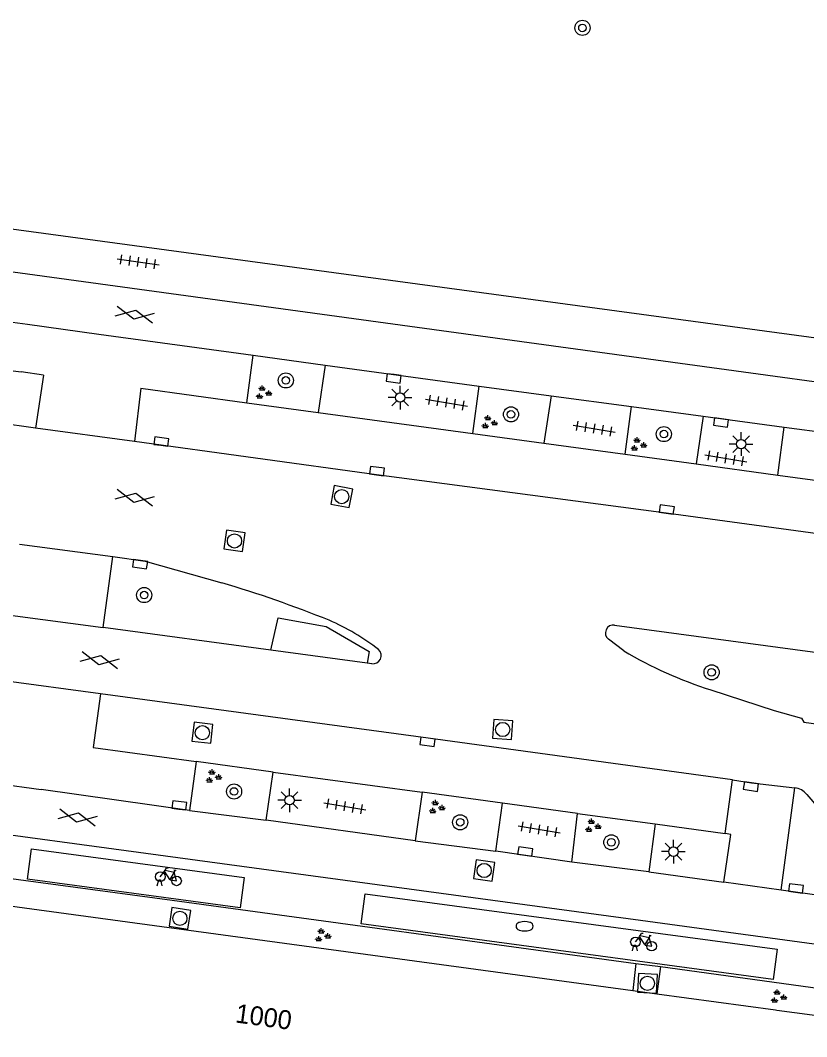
# Model space of a CAD drawing. Extents: x 132998 to 136004, y 396998 to 398512.
# Drawn here: x 134088.3 to 134129.9, y 397020.3 to 397074 of the extents above; entities that cross this region are included whole.
import ezdxf

# ---------------------------------------------------------------- set-up
doc = ezdxf.new("R2010")
doc.units = 0
for name, color, linetype in [('gg-anno-huisnummerreeks BGT', 7, 'Continuous'), ('gg-bbg-hoofdgebouw', 7, 'Continuous'), ('gg-knt-verharding', 7, 'Continuous'), ('gg-knt-verharding nz', 7, 'Continuous'), ('gt-grn-groengrens', 7, 'Continuous'), ('gt-symb-boom', 7, 'Continuous'), ('gt-symb-brandkraan', 7, 'Continuous'), ('gt-symb-fietsenrek', 7, 'Continuous'), ('gt-symb-gesloten verharding', 7, 'Continuous'), ('gt-symb-groenvak', 7, 'Continuous'), ('gt-symb-kolk', 7, 'Continuous'), ('gt-symb-lichtmast', 7, 'Continuous'), ('gt-symb-rioolschacht', 7, 'Continuous'), ('gt-symb-tegel verharding', 7, 'Continuous')]:
    doc.layers.add(name, color=color, linetype=linetype)

# ---------------------------------------------------------------- blocks, each defined once
blk = doc.blocks.new('gt0-TEG1')
at = {"layer": 'gt-symb-tegel verharding'}
for p, q in [((-1.125, 0), (1.125, 0)), ((-0.9, -0.25), (-0.9, 0.25)), ((-0.45, -0.25), (-0.45, 0.25)), ((0, -0.25), (0, 0.25)), ((0.45, -0.25), (0.45, 0.25)), ((0.9, -0.25), (0.9, 0.25))]:
    blk.add_line(p, q, dxfattribs=at)
blk = doc.blocks.new('gt0-BOOM')
at = {"layer": 'gt-symb-boom'}
for radius in [0.4, 0.2]:
    blk.add_circle((0, 0), radius, dxfattribs=at)
blk = doc.blocks.new('gt0-KOLK')
at = {"layer": 'gt-symb-kolk'}
blk.add_lwpolyline([(0, 0), (0.375, 0), (0.375, 0.4), (-0.375, 0.4), (-0.375, 0), (0, 0)], dxfattribs=at)
blk = doc.blocks.new('gt0-GESVH1')
at = {"layer": 'gt-symb-gesloten verharding'}
for p, q in [((-0.992, -0.261), (0.008, 0.239)), ((0.008, -0.261), (-0.992, 0.239)), ((0.008, 0.239), (1.008, -0.261)), ((1.008, 0.239), (0.008, -0.261))]:
    blk.add_line(p, q, dxfattribs=at)
blk = doc.blocks.new('gt0-GRVAK')
at = {"layer": 'gt-symb-groenvak'}
for p, q in [((-0.11, 0.189), (-0.228, 0.24)), ((-0.182, 0.153), (0.088, 0.153)), ((-0.091, 0.211), (-0.156, 0.322)), ((-0.047, 0.214), (-0.047, 0.393)), ((-0.004, 0.211), (0.061, 0.322)), ((0.015, 0.189), (0.133, 0.24)), ((0.262, -0.052), (0.197, 0.059)), ((0.305, -0.049), (0.305, 0.13)), ((0.349, -0.052), (0.414, 0.059)), ((-0.245, -0.228), (-0.363, -0.177)), ((-0.318, -0.264), (-0.047, -0.264)), ((-0.226, -0.206), (-0.291, -0.095)), ((-0.183, -0.203), (-0.183, -0.024)), ((-0.139, -0.206), (-0.074, -0.095)), ((-0.12, -0.228), (-0.002, -0.177)), ((0.243, -0.074), (0.125, -0.023)), ((0.17, -0.11), (0.441, -0.11)), ((0.368, -0.074), (0.486, -0.023))]:
    blk.add_line(p, q, dxfattribs=at)
blk = doc.blocks.new('gt0-LMAST')
at = {"layer": 'gt-symb-lichtmast'}
for p, q in [((-0.005, 0.246), (-0.005, 0.621)), ((-0.182, 0.173), (-0.447, 0.438)), ((0.172, 0.173), (0.437, 0.438)), ((-0.255, -0.004), (-0.63, -0.004)), ((-0.182, -0.181), (-0.447, -0.446)), ((-0.005, -0.254), (-0.005, -0.629)), ((0.437, -0.446), (0.172, -0.181)), ((0.245, -0.004), (0.62, -0.004))]:
    blk.add_line(p, q, dxfattribs=at)
blk.add_circle((-0.005, -0.004), 0.25, dxfattribs=at)
blk = doc.blocks.new('gt0-RS')
at = {"layer": 'gt-symb-rioolschacht'}
blk.add_lwpolyline([(-0.5, -0.5), (0.5, -0.5), (0.5, 0.5), (-0.5, 0.5)], close=True, dxfattribs=at)
blk.add_circle((0, 0), 0.375, dxfattribs=at)
blk = doc.blocks.new('gt0-FREK')
at = {"layer": 'gt-symb-fietsenrek'}
for p, q in [((0.259, 0.762), (0.294, 0.823)), ((0.54, 0.335), (0.259, 0.762)), ((0.294, 0.823), (0.767, 0.714)), ((0.767, 0.714), (0.54, 0.335)), ((0.757, 0.841), (0.866, 0.816)), ((0.767, 0.714), (0.84, 0.822)), ((0.895, 0.252), (0.767, 0.714))]:
    blk.add_line(p, q, dxfattribs=at)
for points in [[(0.036, 0.476), (0.228, 0.708), (0.259, 0.762)], [(0.294, 0.823), (0.36, 0.937), (0.452, 0.935)], [(-0.124, 0), (-0.047, 0.312), (0.053, 0.312), (0.12, 0)], [(0.54, 0.335), (0.555, 0.305), (0.895, 0.252)]]:
    blk.add_lwpolyline(points, dxfattribs=at)
for centre in [(0.036, 0.476), (0.895, 0.252)]:
    blk.add_circle(centre, 0.252, dxfattribs=at)
blk = doc.blocks.new('gt0-BR')
at = {"layer": 'gt-symb-brandkraan'}
for centre, radius, start, end in [((-0.244, 0), 0.206, 107.5669, 252.4331), ((0.599, -2.664), 3, 106.892, 107.5669), ((0, -0.691), 0.938, 73.108, 106.892), ((-0.599, -2.664), 3, 72.4331, 73.108), ((0.244, 0), 0.206, 287.567, 72.4331), ((0.599, 2.664), 3, 252.4331, 253.108), ((0, 0.691), 0.938, 253.108, 286.8921), ((-0.599, 2.664), 3, 286.8921, 287.567)]:
    blk.add_arc(centre, radius, start, end, dxfattribs=at)

msp = doc.modelspace()

# ---------------------------------------------------------------- linework, layer by layer
at = {"layer": 'gg-bbg-hoofdgebouw'}
for p, q in [((134082.91, 397027.837), (134120.692, 397022.702)), ((134120.692, 397022.702), (134121.971, 397022.528)), ((134121.971, 397022.528), (134128.238, 397021.676)), ((134128.238, 397021.676), (134128.306, 397021.667)), ((134128.306, 397021.667), (134133.755, 397020.932))]:
    msp.add_line(p, q, dxfattribs=at)
at = {"layer": 'gg-knt-verharding'}
for p, q in [((134080.563, 397059.02), (134088.713, 397057.897)), ((134089.135, 397052.41), (134043.911, 397058.605)), ((134088.713, 397057.897), (134092.483, 397057.379)), ((134092.483, 397057.379), (134100.642, 397056.258)), ((134080.162, 397056.494), (134088.372, 397055.376)), ((134100.305, 397053.752), (134100.642, 397056.258)), ((134100.642, 397056.258), (134104.447, 397055.735)), ((134104.447, 397055.735), (134104.069, 397053.24)), ((134104.447, 397055.735), (134112.576, 397054.63)), ((134089.564, 397055.214), (134088.372, 397055.376)), ((134089.564, 397055.214), (134089.135, 397052.41)), ((134094.697, 397054.515), (134094.357, 397051.695)), ((134094.697, 397054.515), (134100.305, 397053.752)), ((134112.251, 397052.126), (134112.576, 397054.63)), ((134112.576, 397054.63), (134116.39, 397054.117)), ((134116.39, 397054.117), (134115.988, 397051.617)), ((134116.39, 397054.117), (134120.623, 397053.547)), ((134100.305, 397053.752), (134104.069, 397053.24)), ((134120.298, 397051.031), (134120.623, 397053.547)), ((134120.623, 397053.547), (134124.414, 397053.037)), ((134104.069, 397053.24), (134112.251, 397052.126)), ((134124.414, 397053.037), (134124.041, 397050.521)), ((134124.414, 397053.037), (134128.698, 397052.461)), ((134094.357, 397051.695), (134089.135, 397052.41)), ((134128.353, 397049.934), (134128.698, 397052.461)), ((134128.698, 397052.461), (134137.557, 397051.272)), ((134112.251, 397052.126), (134115.988, 397051.617)), ((134115.988, 397051.617), (134120.298, 397051.031)), ((134120.298, 397051.031), (134124.041, 397050.521)), ((134124.041, 397050.521), (134128.353, 397049.934)), ((134128.353, 397049.934), (134137.148, 397048.737)), ((134088.292, 397046.275), (134093.213, 397045.623)), ((134092.709, 397041.883), (134093.213, 397045.623)), ((134087.793, 397042.534), (134092.709, 397041.883)), ((134101.568, 397040.688), (134092.709, 397041.883)), ((134119.737, 397042.005), (134175.954, 397034.393)), ((134120.219, 397040.642), (134119.405, 397041.255)), ((134106.656, 397040.002), (134101.568, 397040.688)), ((134106.914, 397039.967), (134106.656, 397040.002)), ((134092.561, 397038.377), (134087.329, 397039.085)), ((134092.561, 397038.377), (134092.178, 397035.535)), ((134092.178, 397035.535), (134097.626, 397034.795)), ((134097.626, 397034.795), (134097.277, 397032.215)), ((134101.686, 397034.244), (134097.626, 397034.795)), ((134101.314, 397031.694), (134101.686, 397034.244)), ((134101.686, 397034.244), (134109.561, 397033.175)), ((134085.37, 397033.885), (134089.438, 397033.325)), ((134125.579, 397031), (134125.966, 397033.834)), ((134097.277, 397032.215), (134089.438, 397033.325)), ((134109.561, 397033.175), (134109.197, 397030.613)), ((134113.819, 397032.597), (134109.561, 397033.175)), ((134128.531, 397028.003), (134129.26, 397033.413)), ((134113.453, 397030.057), (134113.819, 397032.597)), ((134117.778, 397032.059), (134113.819, 397032.597)), ((134097.277, 397032.215), (134101.314, 397031.694)), ((134117.473, 397029.477), (134117.778, 397032.059)), ((134117.778, 397032.059), (134121.883, 397031.502)), ((134109.197, 397030.613), (134101.314, 397031.694)), ((134121.883, 397031.502), (134121.537, 397028.978)), ((134121.883, 397031.502), (134125.579, 397031)), ((134109.197, 397030.613), (134113.453, 397030.057)), ((134117.473, 397029.477), (134113.453, 397030.057)), ((134121.537, 397028.978), (134117.473, 397029.477)), ((134121.537, 397028.978), (134125.502, 397028.422)), ((134128.531, 397028.003), (134125.502, 397028.422)), ((134120.86, 397024.125), (134120.692, 397022.702)), ((134120.86, 397024.125), (134122.151, 397023.967)), ((134122.151, 397023.967), (134121.971, 397022.528)), ((134122.151, 397023.967), (134133.954, 397022.354))]:
    msp.add_line(p, q, dxfattribs=at)
for points in [[(134047.397, 397068.456), (134087.19, 397063.029), (134134.412, 397056.634)], [(134071.747, 397062.859), (134087.013, 397060.788), (134171.453, 397049.246)], [(134163.25, 397042.338), (134153.086, 397043.742), (134122.466, 397047.912), (134107.156, 397049.942), (134094.357, 397051.695)], [(134093.213, 397045.623), (134094.932, 397045.382), (134098.973, 397044.239)], [(134125.966, 397033.834), (134109.875, 397036.035), (134092.561, 397038.377)], [(134124.813, 397038.579), (134128.164, 397037.499), (134129.611, 397037.083), (134129.726, 397036.88), (134175.438, 397030.648)], [(134058.924, 397034.831), (134121.1, 397026.415), (134166.337, 397020.264)], [(134125.966, 397033.834), (134126.969, 397033.675), (134129.26, 397033.413)], [(134129.884, 397033.058), (134132.472, 397030.049), (134134.81, 397029.768)], [(134125.502, 397028.422), (134125.884, 397030.942), (134125.579, 397031)], [(134083.103, 397029.248), (134096.359, 397027.468), (134120.86, 397024.125)], [(134130.563, 397027.729), (134129.293, 397027.897), (134128.531, 397028.003)]]:
    msp.add_lwpolyline(points, dxfattribs=at)
for centre, radius, start, end in [((134081.403, 396984.711), 62.067, 68.00169, 73.55579), ((134099.655, 397030.851), 12.454, 52.3355, 66.3452), ((134119.673, 397041.585), 0.425, 81.2698, 230.9755), ((134106.968, 397040.396), 0.432, 262.7819, 46.6451), ((134131.847, 397060.39), 22.917, 239.5089, 252.1249), ((134129.172, 397032.533), 0.885, 36.4256, 84.3024)]:
    msp.add_arc(centre, radius, start, end, dxfattribs=at)
at = {"layer": 'gg-knt-verharding nz'}
for points in [[(134088.919, 397030.181), (134100.155, 397028.672), (134099.941, 397027.074), (134088.705, 397028.59), (134088.919, 397030.181)], [(134106.556, 397027.813), (134128.324, 397024.89), (134128.109, 397023.292), (134106.342, 397026.222), (134106.556, 397027.813)]]:
    msp.add_lwpolyline(points, dxfattribs=at)
at = {"layer": 'gt-grn-groengrens'}
msp.add_lwpolyline([(134101.568, 397040.688), (134101.964, 397042.394), (134104.493, 397041.924), (134106.764, 397040.605), (134106.656, 397040.002)], dxfattribs=at)

# ---------------------------------------------------------------- block references
at = {"layer": 'gt-symb-boom'}
for p in [(134118.036, 397073.552), (134102.362, 397054.93), (134114.259, 397053.137), (134122.338, 397052.095), (134094.876, 397043.591), (134124.862, 397039.51), (134099.628, 397033.216), (134111.575, 397031.587), (134119.562, 397030.53)]:
    msp.add_blockref('gt0-BOOM', p, dxfattribs=at)
at = {"layer": 'gt-symb-brandkraan'}
msp.add_blockref('gt0-BR', (134114.98, 397026.096), dxfattribs=at)
at = {"layer": 'gt-symb-fietsenrek'}
for p in [(134095.694, 397028.239), (134120.799, 397024.79)]:
    msp.add_blockref('gt0-FREK', p, dxfattribs=at)
at = {"layer": 'gt-symb-gesloten verharding'}
for p, rotation in [((134094.374, 397058.416), -11.073871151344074), ((134094.374, 397048.747), -11.073871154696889), ((134092.524, 397040.167), -11.07387114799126), ((134091.35, 397031.849), -11.073871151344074)]:
    msp.add_blockref('gt0-GESVH1', p, dxfattribs=dict(at, rotation=rotation))
at = {"layer": 'gt-symb-groenvak'}
for p in [(134101.158, 397054.272), (134113.087, 397052.707), (134120.97, 397051.533), (134098.508, 397033.998), (134110.311, 397032.377), (134118.559, 397031.388), (134104.283, 397025.6), (134128.372, 397022.366)]:
    msp.add_blockref('gt0-GRVAK', p, dxfattribs=at)
at = {"layer": 'gt-symb-kolk'}
for p, rotation in [((134108.085, 397055.235), 172.18581914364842), ((134125.385, 397052.906), 172.35613021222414), ((134095.755, 397051.502), -7.81418085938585), ((134107.156, 397049.942), -7.530253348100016), ((134122.466, 397047.912), -7.757425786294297), ((134094.69, 397045.42), 172.17232251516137), ((134109.875, 397036.035), 172.24257421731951), ((134126.969, 397033.675), 171.02737338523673), ((134096.711, 397032.286), -7.152040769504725), ((134114.983, 397029.846), -8.414256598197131), ((134129.293, 397027.897), -7.526386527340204)]:
    msp.add_blockref('gt0-KOLK', p, dxfattribs=dict(at, rotation=rotation))
at = {"layer": 'gt-symb-lichtmast'}
for p in [(134108.405, 397054.027), (134126.424, 397051.571), (134102.567, 397032.759), (134122.849, 397030.041)]:
    msp.add_blockref('gt0-LMAST', p, dxfattribs=at)
at = {"layer": 'gt-symb-rioolschacht'}
for p, rotation in [((134105.316, 397048.793), -10.489389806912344), ((134099.649, 397046.452), -8.04906169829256), ((134097.953, 397036.319), 173.39396584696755), ((134113.822, 397036.491), -93.84074707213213), ((134112.842, 397029.041), 171.16119767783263), ((134096.763, 397026.515), -8.916036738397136), ((134121.468, 397023.081), -3.036868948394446)]:
    msp.add_blockref('gt0-RS', p, dxfattribs=dict(at, rotation=rotation))
at = {"layer": 'gt-symb-tegel verharding'}
for p, rotation in [((134094.557, 397061.194), -8.049061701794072), ((134110.849, 397053.76), -9.443474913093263), ((134118.658, 397052.388), -9.44347491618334), ((134125.612, 397050.812), -9.44347491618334), ((134105.481, 397032.433), -9.443474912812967), ((134115.746, 397031.21), -9.443474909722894)]:
    msp.add_blockref('gt0-TEG1', p, dxfattribs=dict(at, rotation=rotation))

# ---------------------------------------------------------------- texts
at = {"layer": 'gg-anno-huisnummerreeks BGT'}
msp.add_text('1000', height=1, rotation=352.3, dxfattribs=at).set_placement((134099.655, 397021.019))

doc.saveas('drawing.dxf')
